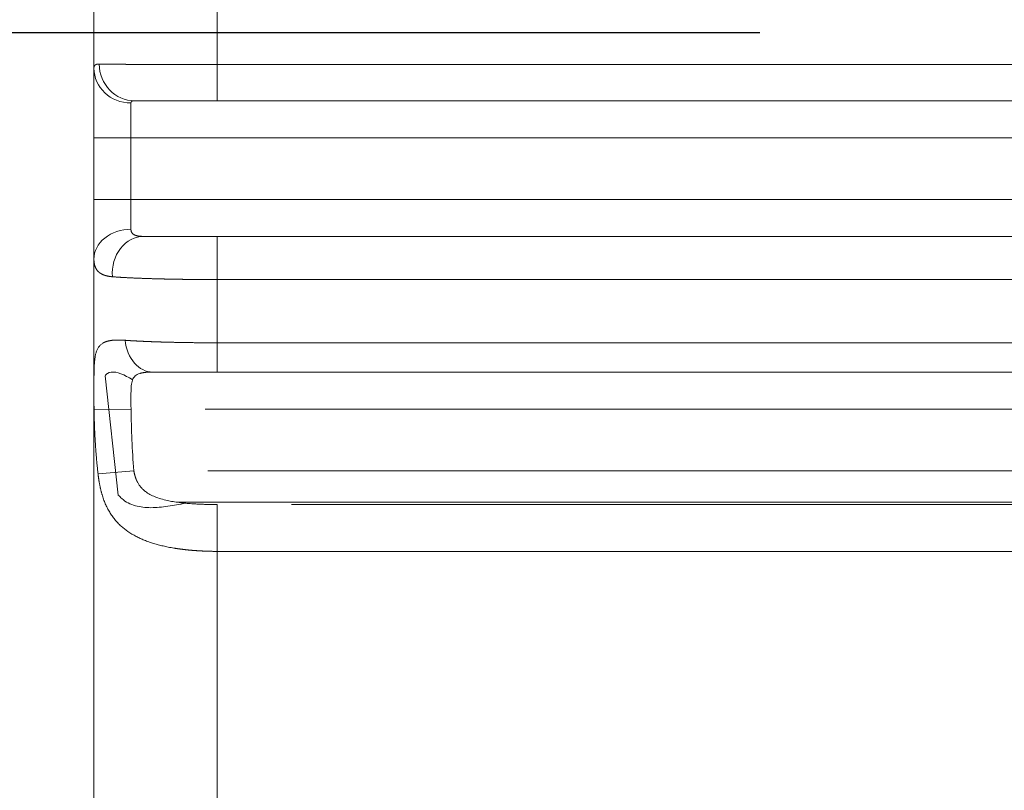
# Model space of a CAD drawing. Header units: millimetres. Extents: x 25069 to 61396, y 8621 to 21558.
# Tile 620 of 656: x 59112 to 59152, y 15364 to 15395. Entities that reach past the tile are written whole.
import ezdxf

# ---------------------------------------------------------------- set-up
doc = ezdxf.new("R2010")
doc.units = ezdxf.units.MM
doc.layers.add('10', color=7, linetype='Continuous')
doc.layers.add('dim', color=84, linetype='Continuous', lineweight=9)
doc.dimstyles.get("Standard").update_dxf_attribs({"dimtxt": 15, "dimasz": 5, "dimexe": 8, "dimexo": 5, "dimgap": 3, "dimtad": 0, "dimzin": 0, "dimdsep": 46, "dimtxsty": 'Standard', "dimblk": 'CLOSEDBLANK', "dimcen": 2, "dimclrd": 4, "dimclre": 3, "dimadec": 0, "dimazin": 0, "dimtfac": 1, "dimtofl": 0, "dimtmove": 0, "dimatfit": 3, "dimldrblk": 'CLOSEDBLANK', "dimfxl": 0, "dimtolj": 1, "dimtzin": 0, "dimarcsym": 0})

# ---------------------------------------------------------------- blocks, each defined once
blk = doc.blocks.new('_ClosedBlank')
at = {"color": 0, "linetype": 'ByBlock', "lineweight": -2}
for p, q in [((-1, 0.1667), (0, 0)), ((-1, 0.1667), (-1, -0.1667)), ((0, 0), (-1, -0.1667))]:
    blk.add_line(p, q, dxfattribs=at)
blk = doc.blocks.new('*D30')
at = {"layer": 'Defpoints', "color": 0, "lineweight": 18}
for p in [(58763.344, 15394.872), (59162.08, 15394.872), (59093.093, 14211.872)]:
    blk.add_point(p, dxfattribs=at)
at = {"layer": 'dim', "color": 3, "lineweight": -2}
for p, q in [((59142.08, 15394.872), (58743.344, 15394.872)), ((59073.093, 14211.872), (58743.344, 14211.872))]:
    blk.add_line(p, q, dxfattribs=at)
at = {"layer": 'dim', "color": 4, "lineweight": -3}
for p, q in [((58763.344, 15384.872), (58763.344, 15100.029)), ((58763.344, 14221.872), (58763.344, 14540.029))]:
    blk.add_line(p, q, dxfattribs=at)
at = {"layer": 'dim', "color": 4, "lineweight": -3, "xscale": 10, "yscale": 10, "zscale": 10}
for p, rotation in [((58763.344, 15394.872), 90), ((58763.344, 14211.872), 270)]:
    blk.add_blockref('_ClosedBlank', p, dxfattribs=dict(at, rotation=rotation))
at = {"layer": 'dim', "color": 0, "lineweight": 18, "insert": (58763.344, 14820.029), "char_height": 100, "attachment_point": 5, "rotation": 90}
blk.add_mtext('\\A1;1183.00', dxfattribs=at)

msp = doc.modelspace()

# ---------------------------------------------------------------- linework, layer by layer
at = {"layer": '10', "color": 7, "linetype": 'Continuous', "lineweight": 20}
for p, q in [((59115.093, 15393.444), (59115.093, 15396.3)), ((59120.093, 15396.154), (59120.093, 15393.59)), ((59115.093, 15390.622), (59115.093, 15393.444)), ((59120.093, 15392.122), (59120.093, 15393.59)), ((59120.093, 15393.59), (59188.105, 15393.59)), ((59116.593, 15390.622), (59116.593, 15392.033)), ((59190.036, 15392.122), (59116.74, 15392.122)), ((59116.744, 15392.122), (59120.094, 15392.122)), ((59190.704, 15392.122), (59120.093, 15392.122)), ((59115.093, 15388.122), (59115.093, 15390.622)), ((59115.093, 15388.122), (59115.093, 15390.622)), ((59116.593, 15390.622), (59115.093, 15390.622)), ((59186.635, 15390.622), (59116.593, 15390.622)), ((59116.593, 15390.622), (59116.593, 15388.122)), ((59116.593, 15388.122), (59115.093, 15388.122)), ((59115.093, 15388.122), (59115.093, 15385.7)), ((59116.593, 15388.122), (59116.593, 15386.911)), ((59116.593, 15388.122), (59186.635, 15388.122)), ((59117.108, 15386.622), (59190.036, 15386.622)), ((59120.094, 15386.622), (59117.118, 15386.622)), ((59120.093, 15386.622), (59190.488, 15386.622)), ((59120.093, 15386.622), (59120.093, 15384.872)), ((59115.093, 15356.162), (59115.093, 15385.7)), ((59187.884, 15384.872), (59120.093, 15384.872)), ((59120.093, 15384.872), (59120.093, 15382.308)), ((59120.093, 15382.308), (59120.093, 15381.122)), ((59120.093, 15382.308), (59187.752, 15382.308)), ((59190.036, 15381.122), (59117.465, 15381.122)), ((59190.36, 15381.122), (59120.093, 15381.122)), ((59115.542, 15380.975), (59116.079, 15376.136)), ((59115.098, 15379.604), (59116.597, 15379.622)), ((59186.635, 15379.622), (59119.597, 15379.622)), ((59115.259, 15377), (59116.709, 15377.122)), ((59119.71, 15377.122), (59186.635, 15377.122)), ((59189.826, 15375.847), (59118.434, 15375.847)), ((59120.093, 15373.85), (59120.093, 15375.749)), ((59123.094, 15375.749), (59186.875, 15375.749)), ((59187.09, 15373.85), (59120.093, 15373.85)), ((59120.093, 15373.85), (59120.093, 15352.419))]:
    msp.add_line(p, q, dxfattribs=at)
for centre, major_axis, ratio, start_param, end_param in [((59116.593, 15393.444), (1.5, 0), 0.9406, 3.141593, 4.712389), ((59116.744, 15393.622), (0, -1.5), 0.957138, 4.718854, 6.283185), ((59116.593, 15385.7), (1.5, 0), 0.807359, 1.570796, 3.141593), ((59117.118, 15385.122), (0, 1.5), 0.853718, 0, 1.661213), ((59117.477, 15382.622), (0, 1.5), 0.755329, 1.713183, 3.141593)]:
    msp.add_ellipse(centre, major_axis=major_axis, ratio=ratio, start_param=start_param, end_param=end_param, dxfattribs=at)
for points, knots in [([(59115.093, 15393.444), (59115.093, 15393.446), (59115.094, 15393.451), (59115.094, 15393.458), (59115.094, 15393.465), (59115.095, 15393.472), (59115.096, 15393.479), (59115.097, 15393.486), (59115.098, 15393.492), (59115.099, 15393.498), (59115.101, 15393.504), (59115.103, 15393.51), (59115.105, 15393.516), (59115.107, 15393.521), (59115.109, 15393.527), (59115.112, 15393.532), (59115.115, 15393.537), (59115.118, 15393.542), (59115.121, 15393.547), (59115.124, 15393.552), (59115.128, 15393.556), (59115.132, 15393.56), (59115.136, 15393.564), (59115.14, 15393.568), (59115.144, 15393.572), (59115.149, 15393.576), (59115.154, 15393.579), (59115.159, 15393.582), (59115.164, 15393.585), (59115.17, 15393.588), (59115.175, 15393.591), (59115.181, 15393.594), (59115.188, 15393.596), (59115.194, 15393.598), (59115.201, 15393.601), (59115.207, 15393.602), (59115.215, 15393.604), (59115.222, 15393.606), (59115.229, 15393.607), (59115.237, 15393.608), (59115.245, 15393.609), (59115.253, 15393.61), (59115.262, 15393.611), (59115.271, 15393.612), (59115.28, 15393.612), (59115.289, 15393.612), (59115.298, 15393.612), (59115.305, 15393.612), (59115.308, 15393.612)], [0, 0, 0, 0, 0.021012, 0.042047, 0.063105, 0.084187, 0.105294, 0.126427, 0.147586, 0.168771, 0.189984, 0.211225, 0.232494, 0.253793, 0.275122, 0.296482, 0.317873, 0.339296, 0.360751, 0.38224, 0.403763, 0.42532, 0.446912, 0.46854, 0.490205, 0.511906, 0.533646, 0.555424, 0.57724, 0.599097, 0.620993, 0.642931, 0.66491, 0.686931, 0.708995, 0.731103, 0.753254, 0.77545, 0.797691, 0.819978, 0.842312, 0.864693, 0.887121, 0.909598, 0.932123, 0.954699, 0.977324, 1, 1, 1, 1]), ([(59115.308, 15393.612), (59115.311, 15393.612), (59115.318, 15393.612), (59115.329, 15393.612), (59115.34, 15393.612), (59115.351, 15393.611), (59115.362, 15393.611), (59115.374, 15393.611), (59115.385, 15393.611), (59115.397, 15393.61), (59115.41, 15393.61), (59115.422, 15393.61), (59115.435, 15393.61), (59115.448, 15393.61), (59115.461, 15393.609), (59115.474, 15393.609), (59115.487, 15393.609), (59115.501, 15393.609), (59115.515, 15393.608), (59115.529, 15393.608), (59115.544, 15393.608), (59115.558, 15393.608), (59115.573, 15393.608), (59115.588, 15393.607), (59115.603, 15393.607), (59115.618, 15393.607), (59115.634, 15393.607), (59115.65, 15393.607), (59115.666, 15393.606), (59115.682, 15393.606), (59115.698, 15393.606), (59115.715, 15393.606), (59115.731, 15393.606), (59115.748, 15393.605), (59115.765, 15393.605), (59115.783, 15393.605), (59115.8, 15393.605), (59115.818, 15393.605), (59115.836, 15393.604), (59115.854, 15393.604), (59115.872, 15393.604), (59115.89, 15393.604), (59115.909, 15393.604), (59115.928, 15393.603), (59115.946, 15393.603), (59115.966, 15393.603), (59115.985, 15393.603), (59116.004, 15393.603), (59116.024, 15393.602), (59116.044, 15393.602), (59116.063, 15393.602), (59116.083, 15393.602), (59116.104, 15393.602), (59116.124, 15393.602), (59116.145, 15393.601), (59116.165, 15393.601), (59116.186, 15393.601), (59116.207, 15393.601), (59116.228, 15393.601), (59116.25, 15393.601), (59116.271, 15393.6), (59116.293, 15393.6), (59116.314, 15393.6), (59116.336, 15393.6), (59116.358, 15393.6), (59116.381, 15393.6), (59116.403, 15393.599), (59116.425, 15393.599), (59116.448, 15393.599), (59116.471, 15393.599), (59116.494, 15393.599), (59116.517, 15393.599), (59116.54, 15393.598), (59116.563, 15393.598), (59116.586, 15393.598), (59116.61, 15393.598), (59116.633, 15393.598), (59116.657, 15393.598), (59116.681, 15393.598), (59116.705, 15393.597), (59116.729, 15393.597), (59116.753, 15393.597), (59116.778, 15393.597), (59116.802, 15393.597), (59116.827, 15393.597), (59116.852, 15393.597), (59116.876, 15393.596), (59116.901, 15393.596), (59116.926, 15393.596), (59116.951, 15393.596), (59116.977, 15393.596), (59117.002, 15393.596), (59117.027, 15393.596), (59117.053, 15393.596), (59117.078, 15393.595), (59117.104, 15393.595), (59117.13, 15393.595), (59117.156, 15393.595), (59117.182, 15393.595), (59117.208, 15393.595), (59117.234, 15393.595), (59117.26, 15393.595), (59117.287, 15393.595), (59117.313, 15393.594), (59117.34, 15393.594), (59117.366, 15393.594), (59117.393, 15393.594), (59117.42, 15393.594), (59117.447, 15393.594), (59117.473, 15393.594), (59117.5, 15393.594), (59117.528, 15393.594), (59117.555, 15393.593), (59117.582, 15393.593), (59117.609, 15393.593), (59117.636, 15393.593), (59117.664, 15393.593), (59117.691, 15393.593), (59117.719, 15393.593), (59117.746, 15393.593), (59117.774, 15393.593), (59117.802, 15393.593), (59117.829, 15393.593), (59117.857, 15393.593), (59117.885, 15393.592), (59117.913, 15393.592), (59117.941, 15393.592), (59117.969, 15393.592), (59117.997, 15393.592), (59118.025, 15393.592), (59118.053, 15393.592), (59118.082, 15393.592), (59118.11, 15393.592), (59118.138, 15393.592), (59118.167, 15393.592), (59118.195, 15393.592), (59118.223, 15393.592), (59118.252, 15393.592), (59118.28, 15393.591), (59118.309, 15393.591), (59118.337, 15393.591), (59118.366, 15393.591), (59118.395, 15393.591), (59118.423, 15393.591), (59118.452, 15393.591), (59118.481, 15393.591), (59118.509, 15393.591), (59118.538, 15393.591), (59118.567, 15393.591), (59118.596, 15393.591), (59118.624, 15393.591), (59118.653, 15393.591), (59118.682, 15393.591), (59118.711, 15393.591), (59118.74, 15393.591), (59118.769, 15393.591), (59118.798, 15393.591), (59118.827, 15393.591), (59118.856, 15393.591), (59118.884, 15393.591), (59118.913, 15393.59), (59118.942, 15393.59), (59118.971, 15393.59), (59119, 15393.59), (59119.029, 15393.59), (59119.058, 15393.59), (59119.087, 15393.59), (59119.116, 15393.59), (59119.145, 15393.59), (59119.174, 15393.59), (59119.203, 15393.59), (59119.232, 15393.59), (59119.261, 15393.59), (59119.29, 15393.59), (59119.319, 15393.59), (59119.348, 15393.59), (59119.377, 15393.59), (59119.406, 15393.59), (59119.435, 15393.59), (59119.463, 15393.59), (59119.492, 15393.59), (59119.521, 15393.59), (59119.55, 15393.59), (59119.579, 15393.59), (59119.608, 15393.59), (59119.636, 15393.59), (59119.665, 15393.59), (59119.694, 15393.59), (59119.723, 15393.59), (59119.751, 15393.59), (59119.78, 15393.59), (59119.809, 15393.59), (59119.837, 15393.59), (59119.866, 15393.59), (59119.894, 15393.59), (59119.923, 15393.59), (59119.951, 15393.59), (59119.98, 15393.59), (59120.008, 15393.59), (59120.037, 15393.59), (59120.065, 15393.59), (59120.084, 15393.59), (59120.093, 15393.59)], [0, 0, 0, 0, 0.005562, 0.011119, 0.016671, 0.022216, 0.027756, 0.03329, 0.038819, 0.044342, 0.049859, 0.05537, 0.060876, 0.066377, 0.071871, 0.07736, 0.082844, 0.088321, 0.093793, 0.09926, 0.104721, 0.110176, 0.115625, 0.121069, 0.126507, 0.131939, 0.137366, 0.142787, 0.148203, 0.153613, 0.159017, 0.164415, 0.169808, 0.175195, 0.180577, 0.185953, 0.191323, 0.196688, 0.202047, 0.2074, 0.212748, 0.21809, 0.223426, 0.228757, 0.234082, 0.239401, 0.244715, 0.250023, 0.255325, 0.260622, 0.265913, 0.271198, 0.276478, 0.281752, 0.287021, 0.292284, 0.297541, 0.302792, 0.308038, 0.313279, 0.318513, 0.323742, 0.328965, 0.334183, 0.339395, 0.344601, 0.349802, 0.354997, 0.360186, 0.36537, 0.370548, 0.37572, 0.380887, 0.386048, 0.391203, 0.396353, 0.401497, 0.406636, 0.411769, 0.416896, 0.422017, 0.427133, 0.432243, 0.437348, 0.442447, 0.44754, 0.452627, 0.457709, 0.462786, 0.467856, 0.472921, 0.477981, 0.483034, 0.488082, 0.493125, 0.498161, 0.503192, 0.508218, 0.513237, 0.518252, 0.52326, 0.528263, 0.53326, 0.538251, 0.543237, 0.548217, 0.553192, 0.558161, 0.563124, 0.568082, 0.573033, 0.57798, 0.58292, 0.587855, 0.592785, 0.597708, 0.602626, 0.607539, 0.612445, 0.617346, 0.622242, 0.627131, 0.632016, 0.636894, 0.641767, 0.646634, 0.651495, 0.656351, 0.661201, 0.666046, 0.670885, 0.675718, 0.680546, 0.685367, 0.690184, 0.694994, 0.699799, 0.704599, 0.709392, 0.71418, 0.718963, 0.723739, 0.72851, 0.733276, 0.738035, 0.74279, 0.747538, 0.752281, 0.757018, 0.761749, 0.766475, 0.771195, 0.77591, 0.780619, 0.785322, 0.79002, 0.794712, 0.799398, 0.804078, 0.808753, 0.813423, 0.818086, 0.822744, 0.827397, 0.832044, 0.836685, 0.84132, 0.84595, 0.850574, 0.855192, 0.859805, 0.864412, 0.869014, 0.87361, 0.8782, 0.882784, 0.887363, 0.891937, 0.896504, 0.901066, 0.905623, 0.910173, 0.914718, 0.919258, 0.923791, 0.928319, 0.932842, 0.937359, 0.94187, 0.946375, 0.950875, 0.955369, 0.959858, 0.96434, 0.968818, 0.973289, 0.977755, 0.982215, 0.98667, 0.991119, 0.995562, 1, 1, 1, 1]), ([(59116.744, 15392.122), (59116.741, 15392.122), (59116.735, 15392.122), (59116.727, 15392.122), (59116.719, 15392.121), (59116.711, 15392.121), (59116.704, 15392.12), (59116.696, 15392.119), (59116.689, 15392.119), (59116.683, 15392.118), (59116.676, 15392.116), (59116.67, 15392.115), (59116.664, 15392.114), (59116.658, 15392.112), (59116.653, 15392.11), (59116.647, 15392.108), (59116.642, 15392.106), (59116.638, 15392.104), (59116.633, 15392.102), (59116.629, 15392.099), (59116.625, 15392.097), (59116.621, 15392.094), (59116.617, 15392.091), (59116.614, 15392.088), (59116.611, 15392.084), (59116.608, 15392.081), (59116.606, 15392.077), (59116.603, 15392.074), (59116.601, 15392.07), (59116.599, 15392.066), (59116.598, 15392.061), (59116.596, 15392.057), (59116.595, 15392.053), (59116.595, 15392.048), (59116.594, 15392.043), (59116.594, 15392.038), (59116.593, 15392.035), (59116.593, 15392.033)], [0, 0, 0, 0, 0.030155, 0.060144, 0.089974, 0.11965, 0.149178, 0.178566, 0.207819, 0.236943, 0.265945, 0.294832, 0.323611, 0.352287, 0.380869, 0.409362, 0.437774, 0.466112, 0.494382, 0.522592, 0.55075, 0.578861, 0.606935, 0.634976, 0.662994, 0.690996, 0.718987, 0.746977, 0.774973, 0.80298, 0.831008, 0.859063, 0.887153, 0.915284, 0.943464, 0.9717, 1, 1, 1, 1]), ([(59120.093, 15392.122), (59119.718, 15392.122), (59119.35, 15392.122), (59118.639, 15392.122), (59118.311, 15392.122), (59117.859, 15392.122), (59117.718, 15392.122), (59117.457, 15392.122), (59117.337, 15392.122), (59117.124, 15392.122), (59117.03, 15392.122), (59116.867, 15392.122), (59116.798, 15392.122), (59116.744, 15392.122)], [0, 0, 0, 0, 0.25, 0.25, 0.5, 0.5, 0.625, 0.625, 0.75, 0.75, 0.875, 0.875, 1, 1, 1, 1]), ([(59116.593, 15386.911), (59116.593, 15386.908), (59116.594, 15386.903), (59116.594, 15386.894), (59116.594, 15386.886), (59116.595, 15386.878), (59116.596, 15386.871), (59116.597, 15386.863), (59116.598, 15386.856), (59116.599, 15386.848), (59116.601, 15386.841), (59116.603, 15386.834), (59116.605, 15386.827), (59116.607, 15386.82), (59116.609, 15386.813), (59116.612, 15386.807), (59116.615, 15386.8), (59116.618, 15386.794), (59116.621, 15386.788), (59116.624, 15386.782), (59116.628, 15386.776), (59116.631, 15386.77), (59116.635, 15386.764), (59116.639, 15386.759), (59116.644, 15386.753), (59116.648, 15386.748), (59116.653, 15386.743), (59116.657, 15386.737), (59116.662, 15386.732), (59116.668, 15386.728), (59116.673, 15386.723), (59116.679, 15386.718), (59116.684, 15386.714), (59116.69, 15386.709), (59116.697, 15386.705), (59116.703, 15386.701), (59116.709, 15386.697), (59116.716, 15386.693), (59116.723, 15386.689), (59116.73, 15386.686), (59116.738, 15386.682), (59116.749, 15386.677), (59116.764, 15386.67), (59116.784, 15386.663), (59116.806, 15386.656), (59116.828, 15386.65), (59116.852, 15386.645), (59116.877, 15386.64), (59116.903, 15386.635), (59116.93, 15386.632), (59116.959, 15386.629), (59116.988, 15386.626), (59117.019, 15386.624), (59117.051, 15386.623), (59117.084, 15386.622), (59117.106, 15386.622), (59117.118, 15386.622)], [0, 0, 0, 0, 0.012604, 0.025174, 0.037712, 0.050221, 0.062703, 0.07516, 0.087594, 0.100009, 0.112406, 0.124788, 0.137157, 0.149516, 0.161866, 0.174211, 0.186553, 0.198894, 0.211237, 0.223583, 0.235937, 0.248299, 0.260672, 0.27306, 0.285463, 0.297885, 0.310328, 0.322794, 0.335285, 0.347805, 0.360354, 0.372937, 0.385554, 0.398208, 0.410902, 0.423637, 0.436416, 0.449241, 0.462114, 0.475037, 0.488012, 0.501043, 0.533168, 0.56574, 0.598784, 0.632325, 0.666389, 0.700999, 0.736178, 0.771946, 0.808324, 0.84533, 0.882984, 0.921303, 0.960303, 1, 1, 1, 1]), ([(59117.118, 15386.622), (59117.274, 15386.622), (59117.459, 15386.622), (59117.885, 15386.622), (59118.128, 15386.622), (59118.514, 15386.622), (59118.648, 15386.622), (59118.924, 15386.622), (59119.067, 15386.622), (59119.499, 15386.622), (59119.793, 15386.622), (59120.093, 15386.622)], [0, 0, 0, 0, 0.25, 0.25, 0.5, 0.5, 0.625, 0.625, 0.75, 0.75, 1, 1, 1, 1]), ([(59115.842, 15384.986), (59115.837, 15384.987), (59115.825, 15384.988), (59115.808, 15384.989), (59115.792, 15384.991), (59115.776, 15384.993), (59115.759, 15384.995), (59115.744, 15384.997), (59115.728, 15384.999), (59115.712, 15385.002), (59115.697, 15385.004), (59115.682, 15385.007), (59115.667, 15385.01), (59115.653, 15385.013), (59115.638, 15385.016), (59115.624, 15385.019), (59115.61, 15385.022), (59115.597, 15385.026), (59115.583, 15385.029), (59115.57, 15385.033), (59115.557, 15385.037), (59115.544, 15385.041), (59115.531, 15385.045), (59115.519, 15385.049), (59115.507, 15385.053), (59115.495, 15385.058), (59115.483, 15385.062), (59115.471, 15385.067), (59115.46, 15385.072), (59115.448, 15385.077), (59115.437, 15385.082), (59115.427, 15385.087), (59115.416, 15385.092), (59115.406, 15385.098), (59115.395, 15385.103), (59115.385, 15385.109), (59115.376, 15385.115), (59115.366, 15385.12), (59115.356, 15385.126), (59115.347, 15385.133), (59115.338, 15385.139), (59115.329, 15385.145), (59115.321, 15385.152), (59115.312, 15385.158), (59115.304, 15385.165), (59115.296, 15385.172), (59115.288, 15385.179), (59115.276, 15385.189), (59115.262, 15385.203), (59115.246, 15385.22), (59115.23, 15385.239), (59115.215, 15385.257), (59115.202, 15385.277), (59115.189, 15385.297), (59115.177, 15385.318), (59115.166, 15385.339), (59115.155, 15385.361), (59115.146, 15385.384), (59115.137, 15385.407), (59115.129, 15385.43), (59115.122, 15385.455), (59115.116, 15385.48), (59115.111, 15385.505), (59115.106, 15385.531), (59115.102, 15385.558), (59115.099, 15385.585), (59115.096, 15385.613), (59115.095, 15385.641), (59115.094, 15385.67), (59115.094, 15385.69), (59115.093, 15385.7)], [0, 0, 0, 0, 0.011641, 0.023246, 0.034815, 0.046346, 0.057842, 0.069302, 0.080726, 0.092114, 0.103467, 0.114784, 0.126066, 0.137313, 0.148525, 0.159703, 0.170846, 0.181955, 0.19303, 0.204071, 0.215078, 0.226052, 0.236992, 0.247899, 0.258773, 0.269614, 0.280423, 0.291199, 0.301942, 0.312654, 0.323334, 0.333982, 0.344599, 0.355184, 0.365739, 0.376262, 0.386755, 0.397217, 0.407649, 0.418051, 0.428423, 0.438766, 0.449079, 0.459362, 0.469617, 0.479843, 0.49004, 0.500209, 0.523882, 0.547446, 0.570903, 0.594256, 0.617507, 0.64066, 0.663718, 0.686682, 0.709556, 0.732342, 0.755044, 0.777664, 0.800205, 0.82267, 0.845062, 0.867384, 0.889638, 0.911827, 0.933955, 0.956025, 0.978039, 1, 1, 1, 1]), ([(59120.093, 15384.872), (59120.082, 15384.872), (59120.06, 15384.872), (59120.027, 15384.872), (59119.993, 15384.872), (59119.96, 15384.872), (59119.926, 15384.872), (59119.893, 15384.872), (59119.859, 15384.872), (59119.826, 15384.872), (59119.792, 15384.872), (59119.759, 15384.872), (59119.725, 15384.873), (59119.692, 15384.873), (59119.658, 15384.873), (59119.625, 15384.873), (59119.592, 15384.873), (59119.558, 15384.873), (59119.525, 15384.873), (59119.491, 15384.874), (59119.458, 15384.874), (59119.425, 15384.874), (59119.391, 15384.874), (59119.358, 15384.874), (59119.325, 15384.875), (59119.291, 15384.875), (59119.258, 15384.875), (59119.225, 15384.875), (59119.191, 15384.876), (59119.158, 15384.876), (59119.125, 15384.876), (59119.092, 15384.877), (59119.059, 15384.877), (59119.026, 15384.877), (59118.993, 15384.878), (59118.96, 15384.878), (59118.927, 15384.878), (59118.894, 15384.879), (59118.861, 15384.879), (59118.828, 15384.879), (59118.795, 15384.88), (59118.763, 15384.88), (59118.73, 15384.881), (59118.697, 15384.881), (59118.665, 15384.882), (59118.632, 15384.882), (59118.6, 15384.883), (59118.567, 15384.883), (59118.535, 15384.884), (59118.503, 15384.884), (59118.47, 15384.885), (59118.438, 15384.885), (59118.406, 15384.886), (59118.374, 15384.886), (59118.342, 15384.887), (59118.31, 15384.887), (59118.278, 15384.888), (59118.247, 15384.889), (59118.215, 15384.889), (59118.183, 15384.89), (59118.152, 15384.89), (59118.12, 15384.891), (59118.089, 15384.892), (59118.058, 15384.892), (59118.026, 15384.893), (59117.995, 15384.894), (59117.964, 15384.894), (59117.933, 15384.895), (59117.902, 15384.896), (59117.872, 15384.897), (59117.841, 15384.897), (59117.81, 15384.898), (59117.78, 15384.899), (59117.75, 15384.9), (59117.719, 15384.9), (59117.689, 15384.901), (59117.652, 15384.902), (59117.607, 15384.903), (59117.554, 15384.905), (59117.503, 15384.906), (59117.451, 15384.908), (59117.399, 15384.909), (59117.348, 15384.911), (59117.297, 15384.912), (59117.247, 15384.914), (59117.196, 15384.916), (59117.146, 15384.917), (59117.097, 15384.919), (59117.047, 15384.921), (59116.998, 15384.923), (59116.949, 15384.925), (59116.901, 15384.927), (59116.853, 15384.929), (59116.805, 15384.931), (59116.758, 15384.933), (59116.711, 15384.935), (59116.665, 15384.937), (59116.619, 15384.939), (59116.573, 15384.941), (59116.528, 15384.943), (59116.484, 15384.946), (59116.439, 15384.948), (59116.396, 15384.95), (59116.353, 15384.952), (59116.31, 15384.955), (59116.268, 15384.957), (59116.226, 15384.96), (59116.185, 15384.962), (59116.145, 15384.965), (59116.105, 15384.967), (59116.065, 15384.97), (59116.027, 15384.973), (59115.988, 15384.975), (59115.951, 15384.978), (59115.914, 15384.981), (59115.878, 15384.984), (59115.854, 15384.986), (59115.842, 15384.986)], [0, 0, 0, 0, 0.006563, 0.013128, 0.019696, 0.026267, 0.03284, 0.039415, 0.045994, 0.052574, 0.059158, 0.065743, 0.072332, 0.078923, 0.085517, 0.092113, 0.098712, 0.105313, 0.111917, 0.118524, 0.125133, 0.131745, 0.138359, 0.144977, 0.151596, 0.158219, 0.164844, 0.171472, 0.178102, 0.184735, 0.191371, 0.198009, 0.20465, 0.211294, 0.21794, 0.224589, 0.231241, 0.237895, 0.244552, 0.251212, 0.257874, 0.264539, 0.271207, 0.277878, 0.284551, 0.291227, 0.297906, 0.304588, 0.311272, 0.317959, 0.324648, 0.331341, 0.338036, 0.344734, 0.351435, 0.358138, 0.364844, 0.371553, 0.378265, 0.38498, 0.391697, 0.398417, 0.40514, 0.411866, 0.418594, 0.425325, 0.432059, 0.438796, 0.445536, 0.452279, 0.459024, 0.465772, 0.472523, 0.479277, 0.486033, 0.492793, 0.499555, 0.511379, 0.523238, 0.535132, 0.547061, 0.559026, 0.571025, 0.583059, 0.595129, 0.607234, 0.619374, 0.631549, 0.643759, 0.656005, 0.668286, 0.680602, 0.692953, 0.70534, 0.717762, 0.730219, 0.742712, 0.75524, 0.767803, 0.780402, 0.793036, 0.805705, 0.81841, 0.83115, 0.843926, 0.856737, 0.869584, 0.882466, 0.895383, 0.908336, 0.921324, 0.934348, 0.947407, 0.960502, 0.973633, 0.986799, 1, 1, 1, 1]), ([(59115.098, 15379.604), (59115.098, 15379.612), (59115.098, 15379.628), (59115.097, 15379.652), (59115.097, 15379.676), (59115.097, 15379.7), (59115.096, 15379.724), (59115.096, 15379.747), (59115.096, 15379.771), (59115.096, 15379.795), (59115.095, 15379.818), (59115.095, 15379.842), (59115.095, 15379.865), (59115.095, 15379.889), (59115.095, 15379.912), (59115.095, 15379.936), (59115.095, 15379.959), (59115.094, 15379.982), (59115.094, 15380.006), (59115.094, 15380.029), (59115.094, 15380.052), (59115.094, 15380.075), (59115.094, 15380.098), (59115.094, 15380.121), (59115.094, 15380.144), (59115.094, 15380.167), (59115.094, 15380.19), (59115.094, 15380.213), (59115.094, 15380.236), (59115.094, 15380.259), (59115.094, 15380.282), (59115.094, 15380.304), (59115.094, 15380.378), (59115.094, 15380.502), (59115.094, 15380.671), (59115.095, 15380.835), (59115.096, 15380.991), (59115.098, 15381.139), (59115.102, 15381.277), (59115.108, 15381.409), (59115.117, 15381.544), (59115.132, 15381.681), (59115.155, 15381.814), (59115.188, 15381.939), (59115.233, 15382.053), (59115.295, 15382.154), (59115.373, 15382.239), (59115.442, 15382.288), (59115.491, 15382.314), (59115.511, 15382.324), (59115.531, 15382.333), (59115.553, 15382.342), (59115.575, 15382.351), (59115.597, 15382.359), (59115.621, 15382.366), (59115.645, 15382.373), (59115.67, 15382.379), (59115.696, 15382.385), (59115.723, 15382.391), (59115.75, 15382.396), (59115.779, 15382.4), (59115.808, 15382.404), (59115.838, 15382.408), (59115.869, 15382.411), (59115.9, 15382.414), (59115.933, 15382.416), (59115.967, 15382.417), (59116.001, 15382.419), (59116.037, 15382.419), (59116.073, 15382.42), (59116.11, 15382.419), (59116.149, 15382.419), (59116.188, 15382.418), (59116.228, 15382.416), (59116.269, 15382.414), (59116.312, 15382.412), (59116.341, 15382.41), (59116.355, 15382.409)], [0, 0, 0, 0, 0.004171, 0.00833, 0.012477, 0.016612, 0.020736, 0.024849, 0.028952, 0.033046, 0.037131, 0.041207, 0.045275, 0.049336, 0.05339, 0.057438, 0.061479, 0.065515, 0.069547, 0.073574, 0.077598, 0.081618, 0.085636, 0.089652, 0.093666, 0.097679, 0.101692, 0.105705, 0.109719, 0.113733, 0.11775, 0.121769, 0.125791, 0.157, 0.188149, 0.219499, 0.251309, 0.281747, 0.312522, 0.343828, 0.375843, 0.416518, 0.458091, 0.500843, 0.548782, 0.597851, 0.648333, 0.700489, 0.709826, 0.719223, 0.728683, 0.738205, 0.747792, 0.757445, 0.767164, 0.776951, 0.786807, 0.796734, 0.806731, 0.816801, 0.826945, 0.837162, 0.847456, 0.857825, 0.868272, 0.878797, 0.889402, 0.900087, 0.910852, 0.9217, 0.932631, 0.943645, 0.954744, 0.965928, 0.977198, 0.988555, 1, 1, 1, 1]), ([(59116.355, 15382.409), (59116.362, 15382.409), (59116.377, 15382.408), (59116.399, 15382.406), (59116.421, 15382.405), (59116.444, 15382.403), (59116.466, 15382.402), (59116.489, 15382.4), (59116.512, 15382.399), (59116.535, 15382.397), (59116.558, 15382.396), (59116.581, 15382.394), (59116.604, 15382.393), (59116.628, 15382.392), (59116.651, 15382.39), (59116.675, 15382.389), (59116.699, 15382.388), (59116.723, 15382.386), (59116.747, 15382.385), (59116.771, 15382.384), (59116.795, 15382.382), (59116.82, 15382.381), (59116.844, 15382.38), (59116.869, 15382.378), (59116.893, 15382.377), (59116.918, 15382.376), (59116.943, 15382.375), (59116.968, 15382.373), (59116.993, 15382.372), (59117.019, 15382.371), (59117.044, 15382.37), (59117.069, 15382.369), (59117.095, 15382.367), (59117.121, 15382.366), (59117.146, 15382.365), (59117.172, 15382.364), (59117.198, 15382.363), (59117.224, 15382.362), (59117.25, 15382.361), (59117.276, 15382.36), (59117.303, 15382.359), (59117.329, 15382.357), (59117.355, 15382.356), (59117.382, 15382.355), (59117.409, 15382.354), (59117.435, 15382.353), (59117.462, 15382.352), (59117.489, 15382.351), (59117.516, 15382.35), (59117.543, 15382.349), (59117.57, 15382.348), (59117.597, 15382.348), (59117.624, 15382.347), (59117.651, 15382.346), (59117.679, 15382.345), (59117.706, 15382.344), (59117.734, 15382.343), (59117.761, 15382.342), (59117.789, 15382.341), (59117.816, 15382.34), (59117.844, 15382.34), (59117.872, 15382.339), (59117.9, 15382.338), (59117.927, 15382.337), (59117.955, 15382.336), (59117.983, 15382.336), (59118.011, 15382.335), (59118.051, 15382.334), (59118.102, 15382.332), (59118.166, 15382.331), (59118.229, 15382.329), (59118.293, 15382.328), (59118.358, 15382.326), (59118.422, 15382.325), (59118.487, 15382.323), (59118.552, 15382.322), (59118.618, 15382.321), (59118.683, 15382.32), (59118.749, 15382.319), (59118.815, 15382.318), (59118.882, 15382.317), (59118.948, 15382.316), (59119.015, 15382.315), (59119.081, 15382.314), (59119.148, 15382.313), (59119.215, 15382.312), (59119.283, 15382.312), (59119.35, 15382.311), (59119.417, 15382.31), (59119.485, 15382.31), (59119.552, 15382.309), (59119.62, 15382.309), (59119.687, 15382.309), (59119.755, 15382.308), (59119.823, 15382.308), (59119.89, 15382.308), (59119.958, 15382.308), (59120.026, 15382.308), (59120.071, 15382.308), (59120.093, 15382.308)], [0, 0, 0, 0, 0.007844, 0.01568, 0.023508, 0.031327, 0.039137, 0.046939, 0.054733, 0.062518, 0.070294, 0.078062, 0.085822, 0.093573, 0.101315, 0.109049, 0.116775, 0.124492, 0.132201, 0.139901, 0.147593, 0.155277, 0.162952, 0.170618, 0.178276, 0.185926, 0.193567, 0.2012, 0.208825, 0.216441, 0.224048, 0.231647, 0.239238, 0.246821, 0.254395, 0.26196, 0.269517, 0.277066, 0.284607, 0.292139, 0.299663, 0.307178, 0.314685, 0.322184, 0.329674, 0.337156, 0.34463, 0.352095, 0.359552, 0.367001, 0.374441, 0.381873, 0.389297, 0.396712, 0.404119, 0.411518, 0.418909, 0.426291, 0.433665, 0.441031, 0.448388, 0.455737, 0.463078, 0.470411, 0.477735, 0.485051, 0.492359, 0.499659, 0.515971, 0.532271, 0.548559, 0.564835, 0.581099, 0.597351, 0.613592, 0.62982, 0.646037, 0.662243, 0.678437, 0.694619, 0.710791, 0.72695, 0.743099, 0.759236, 0.775363, 0.791478, 0.807582, 0.823675, 0.839758, 0.855829, 0.87189, 0.887941, 0.90398, 0.920009, 0.936028, 0.952036, 0.968035, 0.984022, 1, 1, 1, 1]), ([(59115.542, 15380.975), (59115.571, 15381.01), (59115.602, 15381.039), (59115.731, 15381.121), (59115.847, 15381.134), (59116.112, 15381.088), (59116.259, 15381.029), (59116.494, 15380.906), (59116.575, 15380.859), (59116.658, 15380.806)], [0, 0, 0, 0, 0.128176, 0.128176, 0.474594, 0.474594, 0.821012, 0.821012, 1, 1, 1, 1]), ([(59117.477, 15381.122), (59117.469, 15381.122), (59117.454, 15381.122), (59117.432, 15381.122), (59117.411, 15381.121), (59117.389, 15381.121), (59117.368, 15381.12), (59117.348, 15381.12), (59117.327, 15381.119), (59117.307, 15381.118), (59117.287, 15381.117), (59117.267, 15381.116), (59117.248, 15381.115), (59117.229, 15381.113), (59117.211, 15381.112), (59117.192, 15381.11), (59117.174, 15381.108), (59117.156, 15381.106), (59117.139, 15381.104), (59117.122, 15381.101), (59117.105, 15381.099), (59117.088, 15381.096), (59117.072, 15381.093), (59117.056, 15381.09), (59117.041, 15381.087), (59117.025, 15381.084), (59117.01, 15381.08), (59116.995, 15381.077), (59116.981, 15381.073), (59116.967, 15381.069), (59116.92, 15381.054), (59116.847, 15381.025), (59116.763, 15380.967), (59116.697, 15380.891), (59116.651, 15380.798), (59116.622, 15380.687), (59116.605, 15380.567), (59116.597, 15380.428), (59116.595, 15380.31), (59116.594, 15380.211), (59116.594, 15380.139), (59116.594, 15380.053), (59116.594, 15379.973), (59116.594, 15379.906), (59116.594, 15379.856), (59116.594, 15379.809), (59116.595, 15379.765), (59116.595, 15379.725), (59116.595, 15379.688), (59116.596, 15379.654), (59116.596, 15379.632), (59116.597, 15379.622)], [0, 0, 0, 0, 0.009568, 0.019058, 0.028473, 0.037812, 0.047077, 0.056267, 0.065386, 0.074432, 0.083408, 0.092314, 0.101151, 0.109921, 0.118624, 0.127261, 0.135834, 0.144344, 0.152792, 0.161178, 0.169505, 0.177774, 0.185985, 0.194141, 0.202241, 0.210289, 0.218285, 0.22623, 0.234127, 0.241976, 0.249779, 0.312907, 0.374555, 0.435887, 0.499593, 0.558624, 0.624669, 0.680562, 0.74967, 0.77379, 0.802602, 0.836104, 0.874297, 0.894345, 0.913155, 0.930726, 0.947058, 0.962152, 0.976006, 0.988622, 1, 1, 1, 1]), ([(59120.093, 15381.122), (59119.844, 15381.122), (59119.595, 15381.122), (59119.11, 15381.122), (59118.877, 15381.122), (59118.429, 15381.122), (59118.214, 15381.122), (59117.82, 15381.122), (59117.64, 15381.122), (59117.477, 15381.122)], [0, 0, 0, 0, 0.25, 0.25, 0.5, 0.5, 0.75, 0.75, 1, 1, 1, 1]), ([(59115.259, 15377), (59115.256, 15377.024), (59115.251, 15377.072), (59115.243, 15377.143), (59115.236, 15377.215), (59115.228, 15377.286), (59115.221, 15377.358), (59115.214, 15377.431), (59115.207, 15377.503), (59115.201, 15377.575), (59115.194, 15377.648), (59115.188, 15377.721), (59115.182, 15377.794), (59115.177, 15377.868), (59115.171, 15377.941), (59115.166, 15378.015), (59115.161, 15378.089), (59115.156, 15378.163), (59115.151, 15378.237), (59115.146, 15378.311), (59115.142, 15378.386), (59115.138, 15378.461), (59115.134, 15378.536), (59115.13, 15378.611), (59115.126, 15378.686), (59115.123, 15378.762), (59115.12, 15378.837), (59115.117, 15378.913), (59115.114, 15378.989), (59115.111, 15379.066), (59115.109, 15379.142), (59115.107, 15379.219), (59115.105, 15379.295), (59115.103, 15379.372), (59115.101, 15379.449), (59115.099, 15379.527), (59115.099, 15379.578), (59115.098, 15379.604)], [0, 0, 0, 0, 0.027475, 0.055015, 0.082618, 0.110286, 0.138019, 0.165815, 0.193676, 0.221601, 0.249591, 0.277645, 0.305764, 0.333946, 0.362194, 0.390506, 0.418882, 0.447323, 0.475829, 0.504399, 0.533034, 0.561734, 0.590498, 0.619327, 0.648221, 0.677179, 0.706202, 0.73529, 0.764443, 0.79366, 0.822943, 0.85229, 0.881702, 0.911179, 0.940721, 0.970328, 1, 1, 1, 1]), ([(59120.093, 15373.85), (59120.082, 15373.85), (59120.059, 15373.85), (59120.024, 15373.85), (59119.99, 15373.851), (59119.955, 15373.851), (59119.921, 15373.851), (59119.888, 15373.852), (59119.854, 15373.853), (59119.821, 15373.853), (59119.788, 15373.854), (59119.755, 15373.855), (59119.723, 15373.856), (59119.691, 15373.857), (59119.659, 15373.858), (59119.627, 15373.859), (59119.595, 15373.86), (59119.564, 15373.861), (59119.533, 15373.863), (59119.502, 15373.864), (59119.472, 15373.866), (59119.442, 15373.867), (59119.412, 15373.869), (59119.382, 15373.87), (59119.353, 15373.872), (59119.323, 15373.874), (59119.295, 15373.876), (59119.266, 15373.878), (59119.237, 15373.88), (59119.209, 15373.882), (59119.181, 15373.884), (59119.154, 15373.886), (59119.126, 15373.888), (59119.099, 15373.89), (59119.072, 15373.892), (59119.046, 15373.895), (59119.019, 15373.897), (59118.993, 15373.899), (59118.967, 15373.902), (59118.942, 15373.904), (59118.917, 15373.907), (59118.891, 15373.909), (59118.867, 15373.912), (59118.842, 15373.914), (59118.818, 15373.917), (59118.794, 15373.92), (59118.77, 15373.922), (59118.747, 15373.925), (59118.723, 15373.928), (59118.7, 15373.93), (59118.678, 15373.933), (59118.655, 15373.936), (59118.633, 15373.939), (59118.611, 15373.942), (59118.589, 15373.945), (59118.568, 15373.948), (59118.546, 15373.95), (59118.526, 15373.953), (59118.505, 15373.956), (59118.484, 15373.959), (59118.464, 15373.962), (59118.444, 15373.965), (59118.424, 15373.968), (59118.405, 15373.971), (59118.386, 15373.974), (59118.367, 15373.977), (59118.348, 15373.98), (59118.26, 15373.995), (59118.107, 15374.022), (59117.897, 15374.067), (59117.702, 15374.115), (59117.511, 15374.169), (59117.322, 15374.231), (59117.136, 15374.301), (59116.963, 15374.375), (59116.737, 15374.485), (59116.473, 15374.643), (59116.232, 15374.833), (59116.059, 15375.002), (59115.938, 15375.14), (59115.829, 15375.284), (59115.728, 15375.438), (59115.636, 15375.604), (59115.554, 15375.781), (59115.483, 15375.963), (59115.438, 15376.103), (59115.41, 15376.198), (59115.398, 15376.244), (59115.385, 15376.291), (59115.374, 15376.338), (59115.363, 15376.384), (59115.352, 15376.431), (59115.342, 15376.478), (59115.332, 15376.525), (59115.323, 15376.573), (59115.314, 15376.62), (59115.306, 15376.667), (59115.298, 15376.714), (59115.291, 15376.762), (59115.284, 15376.809), (59115.277, 15376.857), (59115.271, 15376.905), (59115.265, 15376.952), (59115.261, 15376.984), (59115.259, 15377)], [0, 0, 0, 0, 0.00484, 0.009648, 0.014424, 0.019167, 0.023878, 0.028557, 0.033203, 0.037817, 0.042399, 0.046948, 0.051464, 0.055949, 0.060401, 0.06482, 0.069208, 0.073563, 0.077885, 0.082175, 0.086433, 0.090659, 0.094852, 0.099012, 0.103141, 0.107237, 0.1113, 0.115332, 0.119331, 0.123297, 0.127231, 0.131133, 0.135003, 0.13884, 0.142645, 0.146417, 0.150157, 0.153865, 0.15754, 0.161183, 0.164794, 0.168372, 0.171918, 0.175432, 0.178913, 0.182362, 0.185779, 0.189163, 0.192515, 0.195835, 0.199122, 0.202377, 0.2056, 0.20879, 0.211948, 0.215073, 0.218167, 0.221228, 0.224256, 0.227252, 0.230216, 0.233148, 0.236047, 0.238914, 0.241749, 0.244551, 0.247322, 0.250059, 0.283869, 0.31597, 0.346368, 0.375067, 0.408087, 0.43981, 0.470249, 0.49942, 0.564277, 0.624945, 0.657468, 0.689052, 0.719765, 0.749681, 0.782129, 0.813664, 0.844409, 0.874503, 0.881837, 0.889115, 0.896339, 0.903512, 0.910636, 0.917714, 0.924748, 0.931741, 0.938695, 0.945613, 0.952498, 0.959353, 0.96618, 0.972982, 0.979762, 0.986523, 0.993268, 1, 1, 1, 1]), ([(59116.709, 15377.122), (59116.71, 15377.116), (59116.712, 15377.104), (59116.716, 15377.087), (59116.719, 15377.069), (59116.722, 15377.052), (59116.726, 15377.035), (59116.73, 15377.018), (59116.734, 15377.001), (59116.738, 15376.984), (59116.742, 15376.967), (59116.746, 15376.951), (59116.75, 15376.934), (59116.755, 15376.918), (59116.76, 15376.902), (59116.764, 15376.886), (59116.769, 15376.871), (59116.774, 15376.855), (59116.78, 15376.839), (59116.785, 15376.824), (59116.791, 15376.809), (59116.796, 15376.794), (59116.802, 15376.779), (59116.808, 15376.765), (59116.814, 15376.75), (59116.82, 15376.736), (59116.826, 15376.722), (59116.833, 15376.708), (59116.839, 15376.694), (59116.846, 15376.68), (59116.853, 15376.667), (59116.86, 15376.653), (59116.884, 15376.609), (59116.929, 15376.536), (59117.002, 15376.442), (59117.086, 15376.355), (59117.203, 15376.257), (59117.362, 15376.155), (59117.571, 15376.056), (59117.809, 15375.975), (59118.055, 15375.913), (59118.302, 15375.866), (59118.546, 15375.83), (59118.802, 15375.802), (59119.002, 15375.786), (59119.143, 15375.777), (59119.221, 15375.772), (59119.299, 15375.768), (59119.377, 15375.764), (59119.455, 15375.761), (59119.534, 15375.758), (59119.613, 15375.756), (59119.692, 15375.753), (59119.772, 15375.752), (59119.852, 15375.75), (59119.932, 15375.75), (59120.013, 15375.749), (59120.066, 15375.749), (59120.093, 15375.749)], [0, 0, 0, 0, 0.004362, 0.0087, 0.013013, 0.017302, 0.021568, 0.02581, 0.030029, 0.034226, 0.038401, 0.042553, 0.046685, 0.050795, 0.054884, 0.058953, 0.063003, 0.067033, 0.071043, 0.075036, 0.079009, 0.082966, 0.086904, 0.090826, 0.094731, 0.098621, 0.102494, 0.106353, 0.110197, 0.114027, 0.117843, 0.121646, 0.125437, 0.155968, 0.18683, 0.218266, 0.250503, 0.306456, 0.366327, 0.430776, 0.500331, 0.559417, 0.620615, 0.68409, 0.749989, 0.768903, 0.78786, 0.806863, 0.825914, 0.845017, 0.864173, 0.883386, 0.902658, 0.921992, 0.941391, 0.960857, 0.980392, 1, 1, 1, 1]), ([(59116.079, 15376.136), (59116.125, 15376.082), (59116.174, 15376.033), (59116.307, 15375.918), (59116.393, 15375.861), (59116.576, 15375.766), (59116.673, 15375.729), (59116.973, 15375.644), (59117.183, 15375.622), (59117.625, 15375.622), (59117.855, 15375.644), (59118.322, 15375.711), (59118.562, 15375.756), (59118.811, 15375.802), (59118.812, 15375.802), (59118.814, 15375.802)], [0, 0, 0, 0, 0.073377, 0.073377, 0.189051, 0.189051, 0.304725, 0.304725, 0.536072, 0.536072, 0.76742, 0.76742, 0.998768, 0.998768, 1, 1, 1, 1])]:
    msp.add_open_spline(points, degree=3, knots=knots, dxfattribs=at)
msp.add_open_spline([(59116.597, 15379.622), (59116.607, 15378.787), (59116.64, 15377.954), (59116.709, 15377.122)], degree=3, dxfattribs=at)

# ---------------------------------------------------------------- dimensions: what is measured, and where the dimension line sits
at = {"layer": 'dim', "lineweight": 18}
dim = msp.add_linear_dim(base=(58763.344, 15394.872), p1=(59093.093, 14211.872), p2=(59162.08, 15394.872), angle=90, dimstyle='Standard', override={"dimscale": 2, "dimtxt": 50, "dimexe": 10, "dimexo": 10, "dimgap": 15, "dimlwd": 65533}, dxfattribs=at)
dim.commit()
dim.dimension.update_dxf_attribs({"geometry": '*D30', "text_midpoint": (58763.344, 14820.029), "dimtype": 160})

doc.saveas('drawing.dxf')
